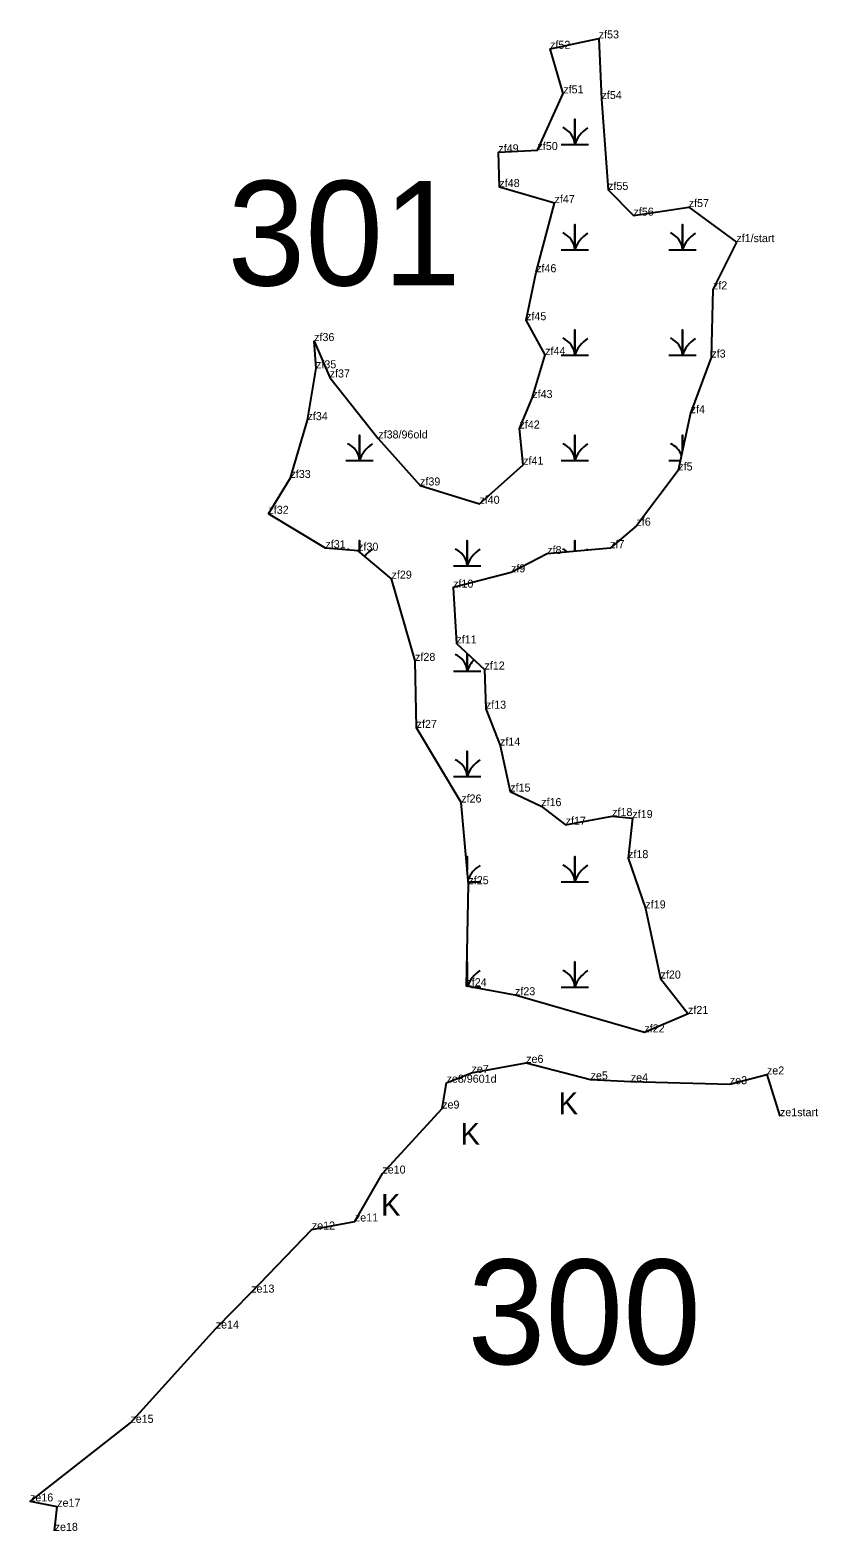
# Model space of a CAD drawing. Extents: x 2072529 to 2268796, y 436423 to 470397.
# Drawn here: x 2265078 to 2265570, y 441427 to 442365 of the extents above; entities that cross this region are included whole.
import ezdxf

# ---------------------------------------------------------------- set-up
doc = ezdxf.new("R2010")
doc.units = 0
for name, color, linetype in [('Default', 7, 'Continuous'), ('Exist Environmental Wetland Boundary', 7, 'Continuous'), ('Exist Environmental Wetland Boundary Cogo Comment', 7, 'Continuous'), ('Exist Environmental Wetland Boundary Cogo Point CELL', 7, 'Continuous'), ('Exist Hydro Swamp or Marsh', 7, 'Continuous')]:
    doc.layers.add(name, color=color, linetype=linetype)

msp = doc.modelspace()

# ---------------------------------------------------------------- linework, layer by layer
at = {"layer": 'Exist Environmental Wetland Boundary'}
for points in [[(2265227, 442062.69), (2265240.77, 442085.1), (2265251.42, 442121.23), (2265256.74, 442153.6), (2265255.57, 442170.6), (2265265.27, 442147.86), (2265295.62, 442109.77), (2265321.72, 442080.41), (2265358.78, 442068.96), (2265386.14, 442093.39), (2265383.84, 442115.98), (2265391.8, 442135.01), (2265399.88, 442161.92), (2265387.92, 442183.62), (2265394.23, 442213.59), (2265405.72, 442256.83), (2265371.3, 442266.8), (2265370.66, 442288.53), (2265395.07, 442289.91), (2265411.2, 442325.34), (2265402.94, 442353.17), (2265433.34, 442359.64), (2265435.07, 442321.77), (2265439.18, 442265), (2265455.05, 442248.94), (2265489.54, 442254.31), (2265519.29, 442232.41)], [(2265519.29, 442232.41), (2265504.67, 442202.88), (2265503.66, 442160.28), (2265490.75, 442125.53), (2265483.02, 442089.78), (2265456.89, 442055.26), (2265440.43, 442041.24), (2265401.16, 442037.61), (2265378.53, 442026.13), (2265342.38, 442016.57), (2265344.44, 441981.71), (2265361.98, 441965.42), (2265362.84, 441940.96), (2265371.66, 441917.93), (2265378.05, 441889.22), (2265397.39, 441880.12), (2265412.64, 441868.48), (2265441.73, 441873.91), (2265454.36, 441872.66), (2265451.67, 441847.61), (2265462.5, 441816.23), (2265471.94, 441772.39), (2265489.14, 441750.3), (2265461.83, 441738.78), (2265381.03, 441761.99), (2265350.68, 441767.62), (2265351.94, 441831.33), (2265347.44, 441882.36), (2265319.58, 441928.96), (2265318.61, 441970.83), (2265303.91, 442022.19), (2265283.02, 442039.64), (2265262.6, 442041.23), (2265227, 442062.69)], [(2265093.47, 441427.41), (2265095.07, 441442.48), (2265078.08, 441445.8), (2265140.77, 441494.89), (2265194.1, 441553.79), (2265216.24, 441576.24), (2265254.13, 441615.64), (2265281.01, 441620.65), (2265298.18, 441650.58), (2265335.53, 441691.2), (2265338.28, 441707.34), (2265353.88, 441713.51), (2265388.01, 441719.71), (2265428.25, 441709.4), (2265453.37, 441708.18), (2265515.21, 441706.42), (2265538.39, 441712.49), (2265546.54, 441686.42)]]:
    msp.add_lwpolyline(points, dxfattribs=at)
at = {"layer": 'Exist Environmental Wetland Boundary Cogo Point CELL'}
for p, q in [((2265402.94, 442353.17), (2265402.94, 442353.17)), ((2265433.34, 442359.64), (2265433.34, 442359.64)), ((2265411.2, 442325.34), (2265411.2, 442325.34)), ((2265435.07, 442321.77), (2265435.07, 442321.77)), ((2265370.66, 442288.53), (2265370.66, 442288.53)), ((2265395.07, 442289.91), (2265395.07, 442289.91)), ((2265371.3, 442266.8), (2265371.3, 442266.8)), ((2265439.18, 442265), (2265439.18, 442265)), ((2265405.72, 442256.83), (2265405.72, 442256.83)), ((2265455.05, 442248.94), (2265455.05, 442248.94)), ((2265489.54, 442254.31), (2265489.54, 442254.31)), ((2265519.29, 442232.41), (2265519.29, 442232.41)), ((2265394.23, 442213.59), (2265394.23, 442213.59)), ((2265504.67, 442202.88), (2265504.67, 442202.88)), ((2265387.92, 442183.62), (2265387.92, 442183.62)), ((2265255.57, 442170.6), (2265255.57, 442170.6)), ((2265399.88, 442161.92), (2265399.88, 442161.92)), ((2265503.66, 442160.28), (2265503.66, 442160.28)), ((2265256.74, 442153.6), (2265256.74, 442153.6)), ((2265265.27, 442147.86), (2265265.27, 442147.86)), ((2265391.8, 442135.01), (2265391.8, 442135.01)), ((2265251.42, 442121.23), (2265251.42, 442121.23)), ((2265490.75, 442125.53), (2265490.75, 442125.53)), ((2265295.62, 442109.77), (2265295.62, 442109.77)), ((2265383.84, 442115.98), (2265383.84, 442115.98)), ((2265386.14, 442093.39), (2265386.14, 442093.39)), ((2265483.02, 442089.78), (2265483.02, 442089.78)), ((2265240.77, 442085.1), (2265240.77, 442085.1)), ((2265321.72, 442080.41), (2265321.72, 442080.41)), ((2265227, 442062.69), (2265227, 442062.69)), ((2265358.78, 442068.96), (2265358.78, 442068.96)), ((2265456.89, 442055.26), (2265456.89, 442055.26)), ((2265262.6, 442041.23), (2265262.6, 442041.23)), ((2265283.02, 442039.64), (2265283.02, 442039.64)), ((2265401.16, 442037.61), (2265401.16, 442037.61)), ((2265440.43, 442041.24), (2265440.43, 442041.24)), ((2265378.53, 442026.13), (2265378.53, 442026.13)), ((2265303.91, 442022.19), (2265303.91, 442022.19)), ((2265342.38, 442016.57), (2265342.38, 442016.57)), ((2265344.44, 441981.71), (2265344.44, 441981.71)), ((2265318.61, 441970.83), (2265318.61, 441970.83)), ((2265361.98, 441965.42), (2265361.98, 441965.42)), ((2265362.84, 441940.96), (2265362.84, 441940.96)), ((2265319.58, 441928.96), (2265319.58, 441928.96)), ((2265371.66, 441917.93), (2265371.66, 441917.93)), ((2265378.05, 441889.22), (2265378.05, 441889.22)), ((2265347.44, 441882.36), (2265347.44, 441882.36)), ((2265397.39, 441880.12), (2265397.39, 441880.12)), ((2265441.73, 441873.91), (2265441.73, 441873.91)), ((2265412.64, 441868.48), (2265412.64, 441868.48)), ((2265454.36, 441872.66), (2265454.36, 441872.66)), ((2265451.67, 441847.61), (2265451.67, 441847.61)), ((2265351.94, 441831.33), (2265351.94, 441831.33)), ((2265462.5, 441816.23), (2265462.5, 441816.23)), ((2265471.94, 441772.39), (2265471.94, 441772.39)), ((2265350.68, 441767.62), (2265350.68, 441767.62)), ((2265381.03, 441761.99), (2265381.03, 441761.99)), ((2265489.14, 441750.3), (2265489.14, 441750.3)), ((2265461.83, 441738.78), (2265461.83, 441738.78)), ((2265388.01, 441719.71), (2265388.01, 441719.71)), ((2265338.28, 441707.34), (2265338.28, 441707.34)), ((2265353.88, 441713.51), (2265353.88, 441713.51)), ((2265428.25, 441709.4), (2265428.25, 441709.4)), ((2265453.37, 441708.18), (2265453.37, 441708.18)), ((2265515.21, 441706.42), (2265515.21, 441706.42)), ((2265538.39, 441712.49), (2265538.39, 441712.49)), ((2265335.53, 441691.2), (2265335.53, 441691.2)), ((2265546.54, 441686.42), (2265546.54, 441686.42)), ((2265298.18, 441650.58), (2265298.18, 441650.58)), ((2265281.01, 441620.65), (2265281.01, 441620.65)), ((2265254.13, 441615.64), (2265254.13, 441615.64)), ((2265216.24, 441576.24), (2265216.24, 441576.24)), ((2265194.1, 441553.79), (2265194.1, 441553.79)), ((2265140.77, 441494.89), (2265140.77, 441494.89)), ((2265078.08, 441445.8), (2265078.08, 441445.8)), ((2265095.07, 441442.48), (2265095.07, 441442.48)), ((2265093.47, 441427.41), (2265093.47, 441427.41))]:
    msp.add_line(p, q, dxfattribs=at)
at = {"layer": 'Exist Hydro Swamp or Marsh'}
for points in [[(2265409.82, 442293.43), (2265418.42, 442293.43), (2265418.42, 442309.21), (2265418.42, 442293.43), (2265427.02, 442293.43)], [(2265409.82, 442227.63), (2265418.42, 442227.63), (2265418.42, 442243.41), (2265418.42, 442227.63), (2265427.02, 442227.63)], [(2265477.07, 442227.63), (2265485.67, 442227.63), (2265485.67, 442243.41), (2265485.67, 442227.63), (2265494.27, 442227.63)], [(2265409.82, 442161.83), (2265418.42, 442161.83), (2265418.42, 442177.61), (2265418.42, 442161.83), (2265427.02, 442161.83)], [(2265477.07, 442161.83), (2265485.67, 442161.83), (2265485.67, 442177.61), (2265485.67, 442161.83), (2265494.27, 442161.83)], [(2265275.32, 442096.03), (2265283.92, 442096.03), (2265283.92, 442111.81), (2265283.92, 442096.03), (2265292.52, 442096.03)], [(2265409.82, 442096.03), (2265418.42, 442096.03), (2265418.42, 442111.81), (2265418.42, 442096.03), (2265427.02, 442096.03)], [(2265485.67, 442102.02), (2265485.67, 442111.81), (2265485.67, 442102.02)], [(2265477.07, 442096.03), (2265484.38, 442096.03)], [(2265283.92, 442038.88), (2265283.92, 442046.01), (2265283.92, 442038.88)], [(2265342.57, 442030.23), (2265351.17, 442030.23), (2265351.17, 442046.01), (2265351.17, 442030.23), (2265359.77, 442030.23)], [(2265418.42, 442039.2), (2265418.42, 442046.01), (2265418.42, 442039.2)], [(2265342.57, 441964.43), (2265351.17, 441964.43), (2265351.17, 441975.45)], [(2265351.17, 441975.45), (2265351.17, 441964.43), (2265359.77, 441964.43)], [(2265342.57, 441898.63), (2265351.17, 441898.63), (2265351.17, 441914.41), (2265351.17, 441898.63), (2265359.77, 441898.63)], [(2265351.17, 441840.03), (2265351.17, 441848.61), (2265351.17, 441840.03)], [(2265409.82, 441832.83), (2265418.42, 441832.83), (2265418.42, 441848.61), (2265418.42, 441832.83), (2265427.02, 441832.83)], [(2265351.81, 441832.83), (2265359.77, 441832.83)], [(2265351.17, 441767.53), (2265351.17, 441782.81), (2265351.17, 441767.53)], [(2265409.82, 441767.03), (2265418.42, 441767.03), (2265418.42, 441782.81), (2265418.42, 441767.03), (2265427.02, 441767.03)], [(2265353.87, 441767.03), (2265359.77, 441767.03)]]:
    msp.add_lwpolyline(points, dxfattribs=at)
for centre, radius, start, end in [((2265406.16, 442292.55), 12.3, 4.14034, 67.53497), ((2265436.66, 442287.37), 19.22, 122.12745, 161.62219), ((2265406.16, 442226.75), 12.3, 4.14034, 67.53497), ((2265436.66, 442221.57), 19.22, 122.12745, 161.62219), ((2265473.41, 442226.75), 12.3, 4.14034, 67.53497), ((2265503.91, 442221.57), 19.22, 122.12745, 161.62219), ((2265406.16, 442160.95), 12.3, 4.14034, 67.53497), ((2265436.66, 442155.77), 19.22, 122.12745, 161.62219), ((2265473.41, 442160.95), 12.3, 4.14034, 67.53497), ((2265503.91, 442155.77), 19.22, 122.12745, 161.62219), ((2265271.66, 442095.15), 12.3, 4.14034, 67.53497), ((2265302.16, 442089.97), 19.22, 122.12745, 161.62219), ((2265406.16, 442095.15), 12.3, 4.14034, 67.53497), ((2265436.66, 442089.97), 19.22, 122.12745, 161.62219), ((2265473.41, 442095.15), 12.3, 18.85327, 67.53497), ((2265271.66, 442029.35), 12.3, 60.55805, 67.53497), ((2265302.16, 442024.17), 19.22, 122.12745, 141.3288), ((2265338.91, 442029.35), 12.3, 4.14034, 67.53497), ((2265369.41, 442024.17), 19.22, 122.12745, 161.62219), ((2265406.16, 442029.35), 12.3, 50.21659, 67.53497), ((2265436.66, 442024.17), 19.22, 122.12745, 125.29352), ((2265338.91, 441963.55), 12.3, 4.14034, 67.53497), ((2265369.41, 441958.37), 19.22, 136.81195, 161.62219), ((2265338.91, 441897.75), 12.3, 4.14034, 67.53497), ((2265369.41, 441892.57), 19.22, 122.12745, 161.62219), ((2265369.41, 441826.77), 19.22, 122.12745, 157.26648), ((2265406.16, 441831.95), 12.3, 4.14034, 67.53497), ((2265436.66, 441826.77), 19.22, 122.12745, 161.62219), ((2265369.41, 441760.97), 19.22, 122.12745, 160.14029), ((2265406.16, 441766.15), 12.3, 4.14034, 67.53497), ((2265436.66, 441760.97), 19.22, 122.12745, 161.62219), ((2265338.91, 441766.15), 12.3, 6.52098, 16.11893)]:
    msp.add_arc(centre, radius, start, end, dxfattribs=at)

# ---------------------------------------------------------------- texts
at = {"layer": 'Default'}
for s, p in [('301', (2265201.44, 442205.32)), ('300', (2265351.4, 441531.56))]:
    msp.add_text(s, height=65.34, dxfattribs=at).set_placement(p)
at = {"layer": 'Exist Environmental Wetland Boundary Cogo Comment'}
for s, p in [('zf53', (2265433.34, 442359.64)), ('zf52', (2265402.94, 442353.17)), ('zf51', (2265411.2, 442325.34)), ('zf54', (2265435.07, 442321.77)), ('zf49', (2265370.66, 442288.53)), ('zf50', (2265395.07, 442289.91)), ('zf48', (2265371.3, 442266.8)), ('zf55', (2265439.18, 442265)), ('zf47', (2265405.72, 442256.83)), ('zf57', (2265489.54, 442254.31)), ('zf56', (2265455.05, 442248.94)), ('zf1/start', (2265519.29, 442232.41)), ('zf46', (2265394.23, 442213.59)), ('zf2', (2265504.67, 442202.88)), ('zf45', (2265387.92, 442183.62)), ('zf36', (2265255.57, 442170.6)), ('zf44', (2265399.88, 442161.92)), ('zf3', (2265503.66, 442160.28)), ('zf35', (2265256.74, 442153.6)), ('zf37', (2265265.27, 442147.86)), ('zf43', (2265391.8, 442135.01)), ('zf4', (2265490.75, 442125.53)), ('zf34', (2265251.42, 442121.23)), ('zf42', (2265383.84, 442115.98)), ('zf38/96old', (2265295.62, 442109.77)), ('zf41', (2265386.14, 442093.39)), ('zf33', (2265240.77, 442085.1)), ('zf5', (2265483.02, 442089.78)), ('zf39', (2265321.72, 442080.41)), ('zf40', (2265358.78, 442068.96)), ('zf32', (2265227, 442062.69)), ('zf6', (2265456.89, 442055.26)), ('zf31', (2265262.6, 442041.23)), ('zf30', (2265283.02, 442039.64)), ('zf8', (2265401.16, 442037.61)), ('zf7', (2265440.43, 442041.24)), ('zf29', (2265303.91, 442022.19)), ('zf9', (2265378.53, 442026.13)), ('zf10', (2265342.38, 442016.57)), ('zf11', (2265344.44, 441981.71)), ('zf28', (2265318.61, 441970.83)), ('zf12', (2265361.98, 441965.42)), ('zf13', (2265362.84, 441940.96)), ('zf27', (2265319.58, 441928.96)), ('zf14', (2265371.66, 441917.93)), ('zf15', (2265378.05, 441889.22)), ('zf26', (2265347.44, 441882.36)), ('zf16', (2265397.39, 441880.12)), ('zf17', (2265412.64, 441868.48)), ('zf18', (2265441.73, 441873.91)), ('zf19', (2265454.36, 441872.66)), ('zf18', (2265451.67, 441847.61)), ('zf25', (2265351.94, 441831.33)), ('zf19', (2265462.5, 441816.23)), ('zf24', (2265350.68, 441767.62)), ('zf20', (2265471.94, 441772.39)), ('zf23', (2265381.03, 441761.99)), ('zf21', (2265489.14, 441750.3)), ('zf22', (2265461.83, 441738.78)), ('ze6', (2265388.01, 441719.71)), ('ze7', (2265353.88, 441713.51)), ('ze5', (2265428.25, 441709.4)), ('ze2', (2265538.39, 441712.49)), ('ze8/9601d', (2265338.28, 441707.34)), ('ze4', (2265453.37, 441708.18)), ('ze3', (2265515.21, 441706.42)), ('ze9', (2265335.53, 441691.2)), ('ze1start', (2265546.54, 441686.42)), ('ze10', (2265298.18, 441650.58)), ('ze12', (2265254.13, 441615.64)), ('ze11', (2265281.01, 441620.65)), ('ze13', (2265216.24, 441576.24)), ('ze14', (2265194.1, 441553.79)), ('ze15', (2265140.77, 441494.89)), ('ze16', (2265078.08, 441445.8)), ('ze17', (2265095.07, 441442.48)), ('ze18', (2265093.47, 441427.41))]:
    msp.add_text(s, height=5, dxfattribs=at).set_placement(p)
at = {"layer": 'Exist Hydro Swamp or Marsh'}
for p in [(2265408.26, 441687.69), (2265347.03, 441668.64), (2265297.36, 441624.28)]:
    msp.add_text('K', height=13.6, dxfattribs=at).set_placement(p)

doc.saveas('drawing.dxf')
